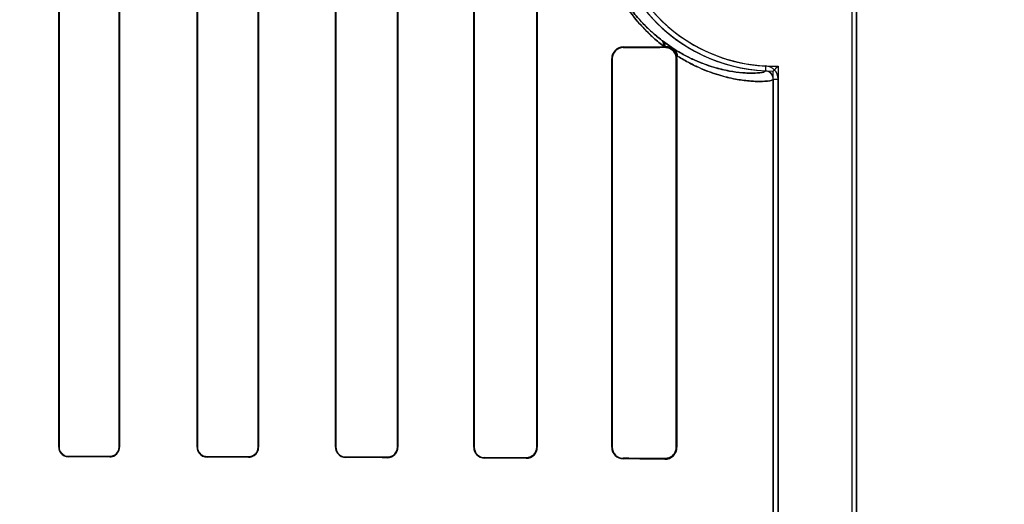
# Model space of a CAD drawing. Header units: millimetres. Extents: x 0 to 297, y 0 to 210.
# Tile 378 of 455: x 242.846 to 243.13, y 158.607 to 158.746. Entities that reach past the tile are written whole.
import ezdxf

# ---------------------------------------------------------------- set-up
doc = ezdxf.new("R2010")
doc.units = ezdxf.units.MM
doc.header["$LTSCALE"] = 16.335
doc.layers.get('0').update_dxf_attribs({"linetype": 'CONTINUOUS'})
for name, color, linetype in [('AXES_REF', 7, 'CONTINUOUS'), ('INTFCLR_1', 7, 'CONTINUOUS'), ('INTFCLR_72935', 7, 'CONTINUOUS')]:
    doc.layers.add(name, color=color, linetype=linetype)

msp = doc.modelspace()

# ---------------------------------------------------------------- linework, layer by layer
at = {"color": 7, "linetype": 'Continuous'}
for radius in [7.756662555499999, 7.756, 7.706331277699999]:
    msp.add_circle((241.4302422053, 154.539298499), radius, dxfattribs=at)
msp.add_arc((241.4302422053, 154.539298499), 7.68, 278.2771290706, 261.7228709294, dxfattribs=at)
at = {"layer": 'AXES_REF', "color": 9, "linetype": 'Continuous'}
msp.add_circle((241.4302422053, 154.539298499), 4.7428614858, dxfattribs=at)
msp.add_arc((241.4302422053, 154.539298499), 7.075609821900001, 94.4118118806, 85.5881881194, dxfattribs=at)
at = {"layer": 'INTFCLR_1', "color": 6, "linetype": 'Continuous'}
for p, q in [((243.0862968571, 159.4753006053), (243.0862968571, 157.3392871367)), ((243.087707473, 159.4752871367), (243.087707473, 157.3392871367)), ((242.8577218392, 158.8552871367), (242.8577218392, 158.6232871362)), ((242.857817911, 158.8552871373), (242.857817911, 158.6232871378)), ((242.8751486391, 158.6232871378), (242.8751486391, 158.8552871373)), ((242.8752478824, 158.6232871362), (242.8752478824, 158.8552871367)), ((242.8976288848, 158.8552871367), (242.8976288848, 158.6232871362)), ((242.8977319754, 158.8552871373), (242.8977319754, 158.6232871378)), ((242.9152443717, 158.6232871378), (242.9152443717, 158.8552871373)), ((242.915352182, 158.6232871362), (242.915352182, 158.8552871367)), ((242.937509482, 158.8552871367), (242.937509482, 158.6232871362)), ((242.9376231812, 158.8552871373), (242.9376231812, 158.6232871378)), ((242.955366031, 158.6232871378), (242.955366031, 158.8552871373)), ((242.9554872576, 158.6232871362), (242.9554872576, 158.8552871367)), ((242.9773531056, 158.8552871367), (242.9773531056, 158.6232871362)), ((242.9774842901, 158.8552871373), (242.9774842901, 158.6232871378)), ((242.9955236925, 158.6232871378), (242.9955236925, 158.8552871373)), ((242.9956687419, 158.6232871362), (242.9956687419, 158.8552871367)), ((243.0322015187, 158.738731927), (243.0324658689, 158.7387341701)), ((243.0171345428, 158.7352871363), (243.0171345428, 158.6232871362)), ((243.0173005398, 158.7352871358), (243.0173005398, 158.6232871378)), ((243.0357406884, 158.6232871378), (243.0357406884, 158.7352871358)), ((243.0359434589, 158.7352871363), (243.0358255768, 158.736180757)), ((243.0359434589, 158.6232871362), (243.0359434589, 158.7352871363)), ((243.063707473, 158.7293596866), (243.063707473, 157.7652145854)), ((243.0651180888, 157.765214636), (243.0651180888, 158.7293596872))]:
    msp.add_line(p, q, dxfattribs=at)
at = {"layer": 'INTFCLR_1', "color": 7, "linetype": 'Continuous'}
msp.add_line((243.0317767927, 158.7403767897), (243.0351145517, 158.7380514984), dxfattribs=at)
at = {"layer": 'INTFCLR_1', "color": 9, "linetype": 'Continuous'}
for p, q in [((243.0204658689, 158.7384698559), (243.0204658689, 158.7386414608)), ((243.0324658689, 158.7387341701), (243.0324658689, 158.7385409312)), ((243.0171345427, 158.7352871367), (243.0173005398, 158.7352871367)), ((243.0357406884, 158.7352871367), (243.035943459, 158.7352871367)), ((243.0614904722, 158.7331662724), (243.061422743, 158.7317572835)), ((243.063707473, 158.7293598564), (243.0651180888, 158.7293598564)), ((242.8578179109, 158.6232871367), (242.8577218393, 158.6232871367)), ((242.8752478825, 158.6232871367), (242.875148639, 158.6232871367)), ((242.8977319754, 158.6232871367), (242.8976288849, 158.6232871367)), ((242.9153521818, 158.6232871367), (242.9152443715, 158.6232871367)), ((242.9376231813, 158.6232871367), (242.9375094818, 158.6232871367)), ((242.9554872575, 158.6232871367), (242.9553660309, 158.6232871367)), ((242.97748429, 158.6232871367), (242.9773531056, 158.6232871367)), ((242.9956687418, 158.6232871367), (242.9955236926, 158.6232871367)), ((243.0173005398, 158.6232871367), (243.0171345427, 158.6232871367)), ((243.035943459, 158.6232871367), (243.0357406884, 158.6232871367)), ((242.8604658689, 158.6205374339), (242.8604658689, 158.6206340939)), ((242.8724658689, 158.6206099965), (242.8724658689, 158.6205114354)), ((242.9004658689, 158.6204426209), (242.9004658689, 158.6205465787)), ((242.9124658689, 158.6205160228), (242.9124658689, 158.6204092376)), ((242.9404658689, 158.6203206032), (242.9404658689, 158.620435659)), ((242.9524658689, 158.6203968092), (242.9524658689, 158.620277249)), ((242.9804658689, 158.6201600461), (242.9804658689, 158.6202936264)), ((242.9924658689, 158.6202429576), (242.9924658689, 158.6201011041)), ((243.0204658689, 158.6199328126), (243.0204658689, 158.6201044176)), ((243.0324658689, 158.6200333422), (243.0324658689, 158.6198401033))]:
    msp.add_line(p, q, dxfattribs=at)
at = {"layer": 'INTFCLR_1', "color": 7, "linetype": 'Continuous'}
for points in [[(243.0324658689, 158.7387341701), (243.032557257, 158.738733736), (243.032645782, 158.738731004), (243.0327313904, 158.7387261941), (243.0328140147, 158.7387195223), (243.0328936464, 158.738711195), (243.0329703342, 158.7387014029), (243.0330438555, 158.7386903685), (243.0331144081, 158.7386782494), (243.0331826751, 158.7386650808), (243.0332488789, 158.7386509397), (243.033312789, 158.7386359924), (243.033374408, 158.7386203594)], [(243.0334448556, 158.7383966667), (243.0333486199, 158.7384247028), (243.033249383, 158.7384502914), (243.0331471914, 158.7384732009), (243.0330424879, 158.7384931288), (243.0329349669, 158.7385099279), (243.0328235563, 158.7385234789), (243.0327079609, 158.738533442), (243.0325886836, 158.7385393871), (243.0324658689, 158.7385409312)], [(242.953462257, 158.6204429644), (242.9533597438, 158.6204095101), (242.9532549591, 158.6203794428), (242.9531480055, 158.6203529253), (242.9530390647, 158.620330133), (242.9529281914, 158.6203112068), (242.9528153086, 158.6202962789), (242.9527004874, 158.6202855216), (242.9525839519, 158.6202791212), (242.9524658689, 158.620277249)], [(243.0324658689, 158.6200333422), (243.0325885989, 158.6200348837), (243.0327078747, 158.6200408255), (243.0328235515, 158.620050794), (243.032935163, 158.6200643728), (243.0330429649, 158.6200812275), (243.0331479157, 158.6201012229), (243.0332502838, 158.6201241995), (243.0333496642, 158.6201498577), (243.0334460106, 158.620177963)]]:
    msp.add_lwpolyline(points, dxfattribs=at)
at = {"layer": 'INTFCLR_1', "color": 6, "linetype": 'Continuous'}
for centre, radius, start, end in [((243.063707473, 158.7792871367), 0.04758473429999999, 179.9999999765, 267.2479465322), ((243.063707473, 158.7792871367), 0.04617411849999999, 180.0000016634, 267.2480109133), ((243.0204892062, 158.7352868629), 0.0033546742, 90.3985889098, 179.9953304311), ((243.0204834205, 158.7352870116), 0.0031828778, 90.3159487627, 179.9977643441), ((243.0613072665, 158.7293598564), 0.0024002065, 0, 87.2436536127), ((243.0613072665, 158.7293598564), 0.0038108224, 359.9999793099, 87.24365605), ((242.9804803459, 158.623287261), 0.0031272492, 180.0022873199, 269.7347608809), ((242.9804779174, 158.6232872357), 0.0029936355, 180.0018738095, 269.7693999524), ((242.9924793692, 158.6232872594), 0.0030443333, 269.7459154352, 359.9977102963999), ((242.9924825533, 158.6232872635), 0.0031861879, 269.6999739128, 359.997710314), ((243.0204892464, 158.6232874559), 0.0033547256, 180.0054608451, 269.6007296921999), ((243.0204834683, 158.6232873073), 0.0031829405, 180.0030514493, 269.6831957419), ((243.0324956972, 158.6232877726), 0.0034477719, 269.504304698, 359.989424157)]:
    msp.add_arc(centre, radius, start, end, dxfattribs=at)
at = {"layer": 'INTFCLR_1', "color": 9, "linetype": 'Continuous'}
msp.add_arc((243.0798198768, 158.8029862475), 0.07891819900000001, 232.2612424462, 232.4993335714, dxfattribs=at)
at = {"layer": 'INTFCLR_1', "color": 6, "linetype": 'Continuous'}
for centre, major_axis, ratio, start_param, end_param in [((242.6464658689, 158.7392871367), (0.4172416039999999, 0), 0.0034906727, -0.4592997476, -0.3911010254), ((242.6464658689, 158.7392871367), (0.441241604, 0), 0.0034906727, -0.5593349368, -0.5057648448), ((242.6464658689, 158.6192871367), (0.441241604, 0), 0.0034906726, 1.0330623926, 1.0644388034), ((242.6464658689, 158.6192871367), (0.4172416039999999, 0), 0.0034906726, 0.9983944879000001, 1.0322457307), ((242.6464658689, 158.6192871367), (0.441241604, 0), 0.0034906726, 0.9237350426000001, 0.9573995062), ((242.6464658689, 158.6192871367), (0.4172416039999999, 0), 0.0034906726, 0.8795209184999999, 0.9162996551), ((242.6464658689, 158.6192871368), (0.441241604, 0), 0.0034906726, 0.8044638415, 0.8415583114), ((242.6464658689, 158.6192871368), (0.4172416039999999, 0), 0.0034906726, 0.7475038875, 0.7888979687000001), ((242.6464658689, 158.6192871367), (0.441241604, 0), 0.0034906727, 0.6694696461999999, 0.7121557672), ((242.6464658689, 158.6192871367), (0.4172416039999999, 0), 0.0034906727, 0.5930216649, 0.642674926), ((242.6464658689, 158.6192871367), (0.441241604, 0), 0.0034906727, 0.5057648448, 0.5593349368), ((242.6464658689, 158.6192871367), (0.4172416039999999, 0), 0.0034906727, 0.3894356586, 0.4592997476)]:
    msp.add_ellipse(centre, major_axis=major_axis, ratio=ratio, start_param=start_param, end_param=end_param, dxfattribs=at)
at = {"layer": 'INTFCLR_1', "color": 9, "linetype": 'Continuous'}
for points, knots in [([(243.0123463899, 158.7792871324), (243.0123463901, 158.7779266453), (243.0124532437, 158.7752331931), (243.0128480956, 158.7719073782), (243.0133071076, 158.7693270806), (243.0138392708, 158.7668737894), (243.0144871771, 158.7645122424), (243.0152385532, 158.7622496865), (243.0160194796, 158.7601402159), (243.0174506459, 158.7567830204), (243.0191308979, 158.7536547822), (243.0206866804, 158.7511995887), (243.0216818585, 158.7497186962), (243.0234032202, 158.747359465), (243.0254816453, 158.7449059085), (243.0276086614, 158.7427207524), (243.0296156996, 158.7408277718), (243.0311638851, 158.7395330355), (243.0322015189, 158.7387319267)], [0, 0, 0, 0, 0.0873051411, 0.1727695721, 0.21470071, 0.2554504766, 0.333834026, 0.3716869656, 0.4084177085, 0.4781525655, 0.6057572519, 0.6356500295, 0.6646701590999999, 0.7202381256, 0.8229949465, 0.8706566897, 0.9158769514, 1, 1, 1, 1]), ([(243.0126414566, 158.7792871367), (243.0126414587, 158.777987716), (243.012743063, 158.7754153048), (243.0131185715, 158.772238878), (243.0135551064, 158.7697744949), (243.0140611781, 158.7674315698), (243.0146773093, 158.765176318), (243.0153918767, 158.7630157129), (243.0161344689, 158.7610015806), (243.0174949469, 158.7577970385), (243.0192963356, 158.754429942), (243.0212569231, 158.7514132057), (243.0231543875, 158.7488030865), (243.0251299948, 158.7464626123), (243.027152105, 158.7443786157), (243.0290592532, 158.7425742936), (243.0305308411, 158.7413404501), (243.0315170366, 158.7405769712)], [0, 0, 0, 0, 0.08743937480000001, 0.173026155, 0.215012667, 0.255815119, 0.3342907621, 0.3721744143, 0.4089270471, 0.4787142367, 0.6063083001, 0.6652060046, 0.7207267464, 0.8233730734, 0.8709444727, 0.916075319, 1, 1, 1, 1]), ([(243.0349604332, 158.738147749), (243.0359870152, 158.737489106), (243.0375283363, 158.7365834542), (243.0396010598, 158.7355212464), (243.0423493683, 158.7342333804), (243.045448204, 158.7330744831), (243.0488338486, 158.7321603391), (243.0516154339, 158.7315701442), (243.0541288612, 158.7312274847), (243.0563579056, 158.7310932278), (243.0582306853, 158.731064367), (243.0598892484, 158.7311788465), (243.0610548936, 158.7314240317), (243.0614170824, 158.7316477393), (243.0614226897, 158.7317572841)], [0, 0, 0, 0, 0.130770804, 0.1914090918, 0.2496655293, 0.4561549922, 0.5448935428, 0.6255160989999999, 0.7608716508, 0.8165127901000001, 0.864517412, 0.9627468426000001, 0.9882397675, 1, 1, 1, 1]), ([(243.0358255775, 158.7361807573), (243.0369051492, 158.7354900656), (243.0385282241, 158.7345375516), (243.0407095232, 158.7334193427), (243.0436046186, 158.7320632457), (243.0468691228, 158.7308408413), (243.0504340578, 158.7298706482), (243.0533666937, 158.7292431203), (243.0560138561, 158.7288732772), (243.0583659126, 158.7287205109), (243.0603374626, 158.7286789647), (243.0621019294, 158.7287880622), (243.0633064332, 158.7290255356), (243.0637074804, 158.729247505), (243.0637074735, 158.7293596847)], [0, 0, 0, 0, 0.130462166, 0.1913210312, 0.2494780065, 0.4558725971, 0.5449672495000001, 0.6254336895, 0.7609998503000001, 0.8167733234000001, 0.8648542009, 0.96310843, 0.9885806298, 1, 1, 1, 1])]:
    msp.add_open_spline(points, degree=3, knots=knots, dxfattribs=at)
for points in [[(243.0322015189, 158.7387319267), (243.0322750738, 158.7393837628), (243.0320175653, 158.7401529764), (243.0315170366, 158.7405769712)], [(243.03246587, 158.7387341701), (243.0324880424, 158.7393275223), (243.0322320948, 158.7399956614), (243.031776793, 158.7403767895)]]:
    msp.add_open_spline(points, degree=3, dxfattribs=at)
at = {"layer": 'INTFCLR_1', "color": 7, "linetype": 'Continuous'}
for points, knots in [([(243.0359496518, 158.7358058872), (243.0359180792, 158.7360509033), (243.0356061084, 158.7368398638), (243.0347056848, 158.7382461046), (243.0332508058, 158.7387408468), (243.032465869, 158.7387341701)], [0, 0, 0, 0, 0.1522488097, 0.5162359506, 1, 1, 1, 1]), ([(243.0357406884, 158.7352871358), (243.0357404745, 158.7357338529), (243.0355407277, 158.7366762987), (243.0345116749, 158.738078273), (243.0332207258, 158.73853602), (243.032465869, 158.7385409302)], [0, 0, 0, 0, 0.2647710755, 0.5525838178, 1, 1, 1, 1]), ([(243.033374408, 158.7386203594), (243.0339218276, 158.7384760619), (243.0350167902, 158.7378752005), (243.0356628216, 158.7367867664), (243.0358255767, 158.7361807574)], [0, 0, 0, 0, 0.474293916, 1, 1, 1, 1]), ([(243.0357406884, 158.7352871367), (243.035740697, 158.7358403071), (243.0353935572, 158.7372145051), (243.0342101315, 158.7381608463), (243.0334448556, 158.7383966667)], [0, 0, 0, 0, 0.4085584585, 1, 1, 1, 1]), ([(242.9524658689, 158.6202772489), (242.9530819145, 158.6202812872), (242.9546548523, 158.6207397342), (242.9554936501, 158.6223691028), (242.9554872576, 158.6232871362)], [0, 0, 0, 0, 0.4015729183, 1, 1, 1, 1]), ([(243.032465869, 158.6200333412), (243.0329724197, 158.6200372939), (243.0340601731, 158.6202798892), (243.035379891, 158.6214551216), (243.0357430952, 158.6226667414), (243.0357406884, 158.6232871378)], [0, 0, 0, 0, 0.2996436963, 0.6330207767, 1, 1, 1, 1]), ([(243.0334460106, 158.620177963), (243.033891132, 158.6203153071), (243.0351077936, 158.6209849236), (243.0357407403, 158.6224039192), (243.0357406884, 158.6232871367)], [0, 0, 0, 0, 0.3453022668, 1, 1, 1, 1])]:
    msp.add_open_spline(points, degree=3, knots=knots, dxfattribs=at)
for points in [[(243.0358255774, 158.736180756), (243.0358849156, 158.7368945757), (243.0355442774, 158.7377327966), (243.0349604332, 158.738147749)], [(243.0351145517, 158.7380514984), (243.0357664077, 158.7375901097), (243.0361006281, 158.7365901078), (243.0359496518, 158.7358058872)]]:
    msp.add_open_spline(points, degree=3, dxfattribs=at)
at = {"layer": 'INTFCLR_1', "color": 6, "linetype": 'Continuous'}
for points, knots in [([(242.8577218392, 158.6232871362), (242.8577218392, 158.6226939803), (242.8581873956, 158.6212554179), (242.8596606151, 158.6205391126), (242.860465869, 158.6205374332)], [0, 0, 0, 0, 0.4241640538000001, 1, 1, 1, 1]), ([(242.857817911, 158.6232871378), (242.857817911, 158.6227110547), (242.858271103, 158.6213221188), (242.8596923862, 158.6206355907), (242.8604658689, 158.6206340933)], [0, 0, 0, 0, 0.4268650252, 1, 1, 1, 1]), ([(242.872465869, 158.6206099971), (242.8729585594, 158.6206089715), (242.8743448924, 158.6209727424), (242.8751486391, 158.6224209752), (242.8751486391, 158.6232871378)], [0, 0, 0, 0, 0.3625786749, 1, 1, 1, 1]), ([(242.872465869, 158.6205114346), (242.8729815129, 158.6205102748), (242.8744202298, 158.6208919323), (242.8752478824, 158.6223933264), (242.8752478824, 158.6232871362)], [0, 0, 0, 0, 0.3658472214, 1, 1, 1, 1]), ([(242.8976288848, 158.6232871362), (242.8976288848, 158.6226904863), (242.8980926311, 158.6212065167), (242.899617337, 158.6204448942), (242.9004658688, 158.6204426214)], [0, 0, 0, 0, 0.4128537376, 1, 1, 1, 1]), ([(242.8977319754, 158.6232871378), (242.8977319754, 158.6227062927), (242.8981850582, 158.6212750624), (242.8996538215, 158.6205485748), (242.9004658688, 158.6205465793)], [0, 0, 0, 0, 0.4170057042, 1, 1, 1, 1]), ([(242.9124658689, 158.6205160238), (242.9129924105, 158.6205146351), (242.9144319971, 158.6209067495), (242.9152443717, 158.6224052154), (242.9152443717, 158.6232871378)], [0, 0, 0, 0, 0.3738418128, 1, 1, 1, 1]), ([(242.9124658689, 158.6204092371), (242.9130211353, 158.6204076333), (242.914518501, 158.620822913), (242.915352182, 158.622378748), (242.915352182, 158.6232871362)], [0, 0, 0, 0, 0.3793708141, 1, 1, 1, 1]), ([(242.937509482, 158.6232871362), (242.937509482, 158.6226951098), (242.9379601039, 158.6211538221), (242.9395531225, 158.6203237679), (242.940465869, 158.620320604)], [0, 0, 0, 0, 0.3934309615, 1, 1, 1, 1]), ([(242.9376231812, 158.6232871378), (242.9376231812, 158.6227047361), (242.9380717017, 158.6212209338), (242.9396008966, 158.6204383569), (242.9404658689, 158.6204356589)], [0, 0, 0, 0, 0.4023838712, 1, 1, 1, 1]), ([(242.9524658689, 158.6203968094), (242.9530455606, 158.6203948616), (242.9545547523, 158.6208341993), (242.955366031, 158.6223948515), (242.955366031, 158.6232871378)], [0, 0, 0, 0, 0.3938195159, 1, 1, 1, 1])]:
    msp.add_open_spline(points, degree=3, knots=knots, dxfattribs=at)
at = {"layer": 'INTFCLR_72935', "color": 6, "linetype": 'Continuous'}
for p, q in [((243.0862968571, 159.4753140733), (243.0862968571, 157.3392871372)), ((243.087707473, 157.3392871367), (243.087707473, 159.4752871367)), ((242.8577218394, 158.6232871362), (242.8577218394, 158.8552871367)), ((242.8578179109, 158.6232871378), (242.8578179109, 158.8552871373)), ((242.8751486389, 158.8552871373), (242.8751486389, 158.6232871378)), ((242.8752478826, 158.8552871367), (242.8752478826, 158.6232871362)), ((242.897628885, 158.6232871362), (242.897628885, 158.8552871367)), ((242.8977319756, 158.6232871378), (242.8977319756, 158.8552871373)), ((242.9152443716, 158.8552871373), (242.9152443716, 158.6232871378)), ((242.9153521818, 158.8552871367), (242.9153521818, 158.6232871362)), ((242.9375094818, 158.6232871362), (242.9375094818, 158.8552871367)), ((242.9376231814, 158.6232871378), (242.9376231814, 158.8552871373)), ((242.9553660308, 158.8552871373), (242.9553660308, 158.6232871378)), ((242.9554872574, 158.8552871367), (242.9554872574, 158.6232871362)), ((242.9773531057, 158.6232871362), (242.9773531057, 158.8552871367)), ((242.9774842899, 158.6232871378), (242.9774842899, 158.8552871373)), ((242.9955236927, 158.8552871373), (242.9955236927, 158.6232871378)), ((242.9956687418, 158.8552871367), (242.9956687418, 158.6232871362)), ((243.0324658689, 158.7387341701), (243.0322015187, 158.738731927)), ((243.0171345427, 158.6232871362), (243.0171345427, 158.7352871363)), ((243.0173005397, 158.6232871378), (243.0173005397, 158.7352871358)), ((243.0357406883, 158.7352871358), (243.0357406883, 158.6232871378)), ((243.035943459, 158.7352871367), (243.0358255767, 158.7361807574)), ((243.035943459, 158.7352871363), (243.035943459, 158.6232871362)), ((243.063707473, 157.762871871), (243.063707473, 158.7317024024)), ((243.0651180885, 158.7331345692), (243.0651180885, 157.7614397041))]:
    msp.add_line(p, q, dxfattribs=at)
at = {"layer": 'INTFCLR_72935', "color": 7, "linetype": 'Continuous'}
for p, q in [((243.0317767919, 158.7403767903), (243.0349604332, 158.738147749)), ((243.0351311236, 158.7380396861), (243.0317767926, 158.7403767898))]:
    msp.add_line(p, q, dxfattribs=at)
at = {"layer": 'INTFCLR_72935', "color": 9, "linetype": 'Continuous'}
for p, q in [((243.0204658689, 158.7386414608), (243.0204658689, 158.7384698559)), ((243.0324658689, 158.7385409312), (243.0324658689, 158.7387341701)), ((243.0173005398, 158.7352871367), (243.0171345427, 158.7352871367)), ((243.035943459, 158.7352871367), (243.0357406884, 158.7352871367)), ((242.8577218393, 158.6232871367), (242.8578179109, 158.6232871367)), ((242.875148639, 158.6232871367), (242.8752478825, 158.6232871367)), ((242.8976288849, 158.6232871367), (242.8977319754, 158.6232871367)), ((242.9152443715, 158.6232871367), (242.9153521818, 158.6232871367)), ((242.9375094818, 158.6232871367), (242.9376231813, 158.6232871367)), ((242.9553660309, 158.6232871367), (242.9554872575, 158.6232871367)), ((242.9773531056, 158.6232871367), (242.97748429, 158.6232871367)), ((242.9955236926, 158.6232871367), (242.9956687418, 158.6232871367)), ((243.0171345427, 158.6232871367), (243.0173005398, 158.6232871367)), ((243.0357406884, 158.6232871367), (243.035943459, 158.6232871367)), ((242.8604658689, 158.6206340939), (242.8604658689, 158.6205374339)), ((242.8724658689, 158.6205114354), (242.8724658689, 158.6206099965)), ((242.9004658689, 158.6205465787), (242.9004658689, 158.6204426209)), ((242.9124658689, 158.6204092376), (242.9124658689, 158.6205160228)), ((242.9404658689, 158.620435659), (242.9404658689, 158.6203206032)), ((242.9524658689, 158.620277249), (242.9524658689, 158.6203968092)), ((242.9804658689, 158.6202936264), (242.9804658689, 158.6201600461)), ((242.9924658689, 158.6201011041), (242.9924658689, 158.6202429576)), ((243.0204658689, 158.6201044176), (243.0204658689, 158.6199328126)), ((243.0324658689, 158.6198401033), (243.0324658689, 158.6200333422))]:
    msp.add_line(p, q, dxfattribs=at)
at = {"layer": 'INTFCLR_72935', "color": 7, "linetype": 'Continuous'}
for points in [[(243.0324658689, 158.7385409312), (243.0325885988, 158.7385393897), (243.0327078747, 158.7385334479), (243.0328235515, 158.7385234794), (243.032935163, 158.7385099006), (243.0330429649, 158.738493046), (243.0331479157, 158.7384730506), (243.0332502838, 158.738450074), (243.0333496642, 158.7384244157), (243.0334460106, 158.7383963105)], [(242.9934405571, 158.6203986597), (242.9933405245, 158.6203672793), (242.9932382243, 158.6203390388), (242.9931337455, 158.620314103), (242.9930272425, 158.6202926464), (242.9929187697, 158.6202748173), (242.9928082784, 158.6202607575), (242.9926958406, 158.6202506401), (242.992581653, 158.6202446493), (242.9924658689, 158.6202429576)], [(243.0334448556, 158.6201776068), (243.0333486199, 158.6201495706), (243.0332493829, 158.6201239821), (243.0331471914, 158.6201010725), (243.0330424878, 158.6200811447), (243.0329349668, 158.6200643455), (243.0328235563, 158.6200507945), (243.0327079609, 158.6200408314), (243.0325886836, 158.6200348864), (243.0324658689, 158.6200333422)]]:
    msp.add_lwpolyline(points, dxfattribs=at)
at = {"layer": 'INTFCLR_72935', "color": 6, "linetype": 'Continuous'}
for centre, radius, start, end in [((243.063707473, 158.7792871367), 0.04758473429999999, 180.0000000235, 270), ((243.063707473, 158.7792871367), 0.04617411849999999, 180.0000016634, 271.7506536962), ((243.0204892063, 158.7352868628), 0.0033546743, 90.39859128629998, 179.9953281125), ((243.0204836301, 158.735286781), 0.0031831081, 90.319700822, 179.9936131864), ((242.9706686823, 158.8247519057), 0.1315842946, 314.9967017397, 315.8720160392), ((242.9524772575, 158.6232872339), 0.0030100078, 269.783219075, 359.9981405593), ((242.9804804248, 158.6232873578), 0.0031273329, 180.004059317, 269.7333221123), ((242.980477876, 158.6232871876), 0.0029935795, 180.0009538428, 269.7701921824), ((242.9924825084, 158.623287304), 0.0031862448, 269.7007826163, 359.9969825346), ((243.0204892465, 158.6232874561), 0.0033547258, 180.0054635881, 269.6007267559), ((243.0204834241, 158.6232872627), 0.003182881, 180.0022491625, 269.6839843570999), ((243.0324957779, 158.6232876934), 0.003447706, 269.5029512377, 359.9907402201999)]:
    msp.add_arc(centre, radius, start, end, dxfattribs=at)
at = {"layer": 'INTFCLR_72935', "color": 9, "linetype": 'Continuous'}
msp.add_arc((243.0798197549, 158.8029860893), 0.0789179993, 232.2612423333, 232.4993337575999, dxfattribs=at)
at = {"layer": 'INTFCLR_72935', "color": 6, "linetype": 'Continuous'}
for centre, major_axis, ratio, start_param, end_param in [((242.6464658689, 158.7392871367), (0.4172416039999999, 0), 0.0034906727, -0.4592997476, -0.3911010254), ((242.6464658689, 158.7392871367), (0.441241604, 0), 0.0034906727, -0.5593349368, -0.5057648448), ((242.6464658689, 158.6192871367), (0.441241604, 0), 0.0034906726, 1.0330623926, 1.0644388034), ((242.6464658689, 158.6192871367), (0.4172416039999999, 0), 0.0034906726, 0.9983944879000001, 1.0322457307), ((242.6464658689, 158.6192871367), (0.441241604, 0), 0.0034906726, 0.9237350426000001, 0.9573995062), ((242.6464658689, 158.6192871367), (0.4172416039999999, 0), 0.0034906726, 0.8795209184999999, 0.9162996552), ((242.6464658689, 158.6192871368), (0.441241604, 0), 0.0034906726, 0.8044638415, 0.8415583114), ((242.6464658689, 158.6192871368), (0.4172416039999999, 0), 0.0034906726, 0.7475038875, 0.7888979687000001), ((242.6464658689, 158.6192871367), (0.441241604, 0), 0.0034906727, 0.6694696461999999, 0.7121557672), ((242.6464658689, 158.6192871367), (0.4172416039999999, 0), 0.0034906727, 0.5930216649, 0.642674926), ((242.6464658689, 158.6192871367), (0.441241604, 0), 0.0034906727, 0.5057648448, 0.5593349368), ((242.6464658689, 158.6192871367), (0.4172416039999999, 0), 0.0034906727, 0.3894356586, 0.4592997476)]:
    msp.add_ellipse(centre, major_axis=major_axis, ratio=ratio, start_param=start_param, end_param=end_param, dxfattribs=at)
at = {"layer": 'INTFCLR_72935', "color": 9, "linetype": 'Continuous'}
for points, knots in [([(243.0322015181, 158.7387319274), (243.0316920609, 158.7391252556), (243.0306629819, 158.7399517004), (243.0285765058, 158.7417661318), (243.0259317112, 158.7443749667), (243.0228177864, 158.7480509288), (243.0203501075, 158.7516277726), (243.0184640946, 158.7548957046), (243.0170810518, 158.7576517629), (243.0160272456, 158.7601208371), (243.015245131, 158.7622309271), (243.0144915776, 158.764497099), (243.0138414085, 158.7668646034), (243.0133077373, 158.7693236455), (243.0128483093, 158.7719058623), (243.0124532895, 158.775232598), (243.0123463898, 158.7779260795), (243.0123463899, 158.7792871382)], [0, 0, 0, 0, 0.0413024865, 0.0846715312, 0.1774021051, 0.2793807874, 0.3933986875, 0.4557012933, 0.5213991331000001, 0.5911591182, 0.6278486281, 0.6657851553, 0.7443884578, 0.7852403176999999, 0.8272296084, 0.9126586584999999, 1, 1, 1, 1]), ([(243.0315170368, 158.7405769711), (243.0310322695, 158.7409522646), (243.030054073, 158.7417400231), (243.0280705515, 158.743469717), (243.0255571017, 158.7459571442), (243.0225974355, 158.7494632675), (243.0202518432, 158.7528757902), (243.0184591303, 158.7559944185), (243.0171435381, 158.7586262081), (243.0161419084, 158.7609832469), (243.0153979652, 158.762998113), (243.0146815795, 158.7651617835), (243.0140631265, 158.7674229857), (243.01355574, 158.769771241), (243.0131187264, 158.7722374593), (243.0127431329, 158.7754146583), (243.0126414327, 158.7779871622), (243.0126414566, 158.7792871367)], [0, 0, 0, 0, 0.0412531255, 0.0844882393, 0.1770562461, 0.278887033, 0.3928115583, 0.4551419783, 0.5208337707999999, 0.5906798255, 0.6273504, 0.6653375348, 0.7440231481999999, 0.7849372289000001, 0.8269693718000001, 0.9125242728, 1, 1, 1, 1]), ([(243.0614226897, 158.7317572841), (243.0614177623, 158.7316464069), (243.0610477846, 158.7314214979), (243.0598734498, 158.7311763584), (243.0581994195, 158.7310635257), (243.0563162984, 158.7310945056), (243.0540875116, 158.7312323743), (243.0507606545, 158.7316893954), (243.0471046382, 158.7325811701), (243.0437844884, 158.7336975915), (243.0409781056, 158.734844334), (243.0379893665, 158.7363128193), (243.0359855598, 158.7374900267), (243.0349604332, 158.738147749)], [0, 0, 0, 0, 0.0118992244, 0.0377221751, 0.13680157, 0.1849874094, 0.2407511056, 0.3757758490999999, 0.5446377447, 0.6432573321, 0.7511412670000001, 0.8694162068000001, 1, 1, 1, 1]), ([(243.0637074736, 158.7293596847), (243.0637074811, 158.7292460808), (243.0632991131, 158.7290232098), (243.0620843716, 158.7287856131), (243.0603047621, 158.7286780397), (243.0583226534, 158.7287223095), (243.0559707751, 158.7288781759), (243.0524637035, 158.7293715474), (243.0490935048, 158.7302005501), (243.0465901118, 158.7310005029), (243.0446782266, 158.7316763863), (243.0421600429, 158.7327067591), (243.0390130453, 158.734252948), (243.0369035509, 158.7354910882), (243.0358255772, 158.7361807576)], [0, 0, 0, 0, 0.0115640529, 0.0373719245, 0.1364427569, 0.1847170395, 0.2405814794, 0.3758494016, 0.5449253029, 0.5929900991, 0.6433576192, 0.7513121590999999, 0.8697342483, 1, 1, 1, 1])]:
    msp.add_open_spline(points, degree=3, knots=knots, dxfattribs=at)
for points in [[(243.0315170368, 158.7405769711), (243.0320175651, 158.7401529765), (243.032275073, 158.7393837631), (243.0322015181, 158.7387319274)], [(243.0317767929, 158.7403767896), (243.0322320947, 158.7399956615), (243.0324880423, 158.7393275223), (243.0324658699, 158.7387341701)]]:
    msp.add_open_spline(points, degree=3, dxfattribs=at)
at = {"layer": 'INTFCLR_72935', "color": 7, "linetype": 'Continuous'}
for points, knots in [([(243.0324658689, 158.7387341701), (243.0329637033, 158.7387384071), (243.0344559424, 158.7384426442), (243.0355716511, 158.7371267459), (243.0358255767, 158.7361807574)], [0, 0, 0, 0, 0.3369951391, 1, 1, 1, 1]), ([(243.0324658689, 158.7385409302), (243.0329724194, 158.7385369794), (243.0340601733, 158.7382943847), (243.0353798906, 158.7371191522), (243.0357430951, 158.7359075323), (243.0357406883, 158.7352871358)], [0, 0, 0, 0, 0.299643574, 0.6330206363, 1, 1, 1, 1]), ([(243.0324658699, 158.7387341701), (243.032745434, 158.7387695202), (243.0335091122, 158.7387673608), (243.0349850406, 158.7381809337), (243.0357282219, 158.7369566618), (243.0358255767, 158.7361807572)], [0, 0, 0, 0, 0.1835362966, 0.4906733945, 1, 1, 1, 1]), ([(243.0334460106, 158.7383963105), (243.0338911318, 158.7382589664), (243.0351077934, 158.7375893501), (243.0357407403, 158.7361703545), (243.0357406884, 158.7352871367)], [0, 0, 0, 0, 0.3453021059, 1, 1, 1, 1]), ([(243.0358255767, 158.7361807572), (243.0358453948, 158.7362836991), (243.0360537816, 158.7364184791), (243.0359460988, 158.7367633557), (243.0358084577, 158.7373418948), (243.0354583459, 158.7378080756), (243.0351311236, 158.7380396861)], [0, 0, 0, 0, 0.1452463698, 0.2725666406, 0.4445527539, 1, 1, 1, 1]), ([(242.9955236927, 158.6232871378), (242.9955238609, 158.6227577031), (242.9952481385, 158.6217396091), (242.9941242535, 158.6205534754), (242.9930465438, 158.6202527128), (242.992465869, 158.6202429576)], [0, 0, 0, 0, 0.3351506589, 0.6323607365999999, 1, 1, 1, 1]), ([(242.9955236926, 158.6232871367), (242.995523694, 158.6227363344), (242.9951776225, 158.6214669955), (242.9941007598, 158.620618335), (242.9934405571, 158.6203986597)], [0, 0, 0, 0, 0.4418461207, 1, 1, 1, 1]), ([(243.0357406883, 158.6232871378), (243.035740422, 158.6227310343), (243.0354529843, 158.6216482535), (243.0342588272, 158.6203709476), (243.0330934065, 158.6200374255), (243.0324658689, 158.6200333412)], [0, 0, 0, 0, 0.3289557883, 0.6287805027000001, 1, 1, 1, 1]), ([(243.0357406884, 158.6232871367), (243.035740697, 158.6227339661), (243.035393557, 158.621359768), (243.0342101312, 158.6204134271), (243.0334448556, 158.6201776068)], [0, 0, 0, 0, 0.4085586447, 1, 1, 1, 1])]:
    msp.add_open_spline(points, degree=3, knots=knots, dxfattribs=at)
msp.add_open_spline([(243.0349604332, 158.738147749), (243.0355442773, 158.7377327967), (243.0358849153, 158.7368945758), (243.0358255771, 158.7361807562)], degree=3, dxfattribs=at)
at = {"layer": 'INTFCLR_72935', "color": 6, "linetype": 'Continuous'}
for points, knots in [([(243.063707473, 158.7293596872), (243.063707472, 158.7298111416), (243.063369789, 158.7310154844), (243.0621532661, 158.7317221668), (243.0614226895, 158.7317572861)], [0, 0, 0, 0, 0.3816586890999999, 1, 1, 1, 1]), ([(242.8577218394, 158.6232871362), (242.8577218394, 158.6226914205), (242.8581894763, 158.6212519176), (242.8596629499, 158.6205391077), (242.8604658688, 158.6205374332)], [0, 0, 0, 0, 0.4259260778, 1, 1, 1, 1]), ([(242.8604658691, 158.6206340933), (242.859914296, 158.6206351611), (242.8585309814, 158.6210644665), (242.8578179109, 158.6224903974), (242.8578179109, 158.6232871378)], [0, 0, 0, 0, 0.4090841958, 1, 1, 1, 1]), ([(242.8751486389, 158.6232871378), (242.8751486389, 158.6227047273), (242.874689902, 158.6212992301), (242.8732486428, 158.6206083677), (242.8724658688, 158.6206099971)], [0, 0, 0, 0, 0.4266161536, 1, 1, 1, 1]), ([(242.8724658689, 158.6205114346), (242.8729966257, 158.6205102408), (242.874439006, 158.6209066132), (242.8752478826, 158.6224071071), (242.8752478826, 158.6232871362)], [0, 0, 0, 0, 0.3762141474, 1, 1, 1, 1]), ([(242.897628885, 158.6232871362), (242.897628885, 158.6226922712), (242.8980899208, 158.6212081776), (242.8996155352, 158.620444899), (242.900465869, 158.6204426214)], [0, 0, 0, 0, 0.4116138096, 1, 1, 1, 1]), ([(242.900465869, 158.6205465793), (242.899939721, 158.6205478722), (242.8985209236, 158.6209472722), (242.8977319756, 158.6224239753), (242.8977319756, 158.6232871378)], [0, 0, 0, 0, 0.3787123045, 1, 1, 1, 1]), ([(242.9152443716, 158.6232871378), (242.9152443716, 158.6227055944), (242.9147920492, 158.6212548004), (242.9132967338, 158.6205138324), (242.9124658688, 158.6205160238)], [0, 0, 0, 0, 0.4117379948, 1, 1, 1, 1]), ([(242.9124658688, 158.6204092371), (242.9130334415, 158.6204075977), (242.9145336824, 158.6208352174), (242.9153521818, 158.6223900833), (242.9153521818, 158.6232871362)], [0, 0, 0, 0, 0.387521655, 1, 1, 1, 1]), ([(242.9375094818, 158.6232871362), (242.9375094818, 158.6226979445), (242.9379578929, 158.6211576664), (242.939550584, 158.6203237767), (242.9404658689, 158.620320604)], [0, 0, 0, 0, 0.3916242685, 1, 1, 1, 1]), ([(242.9404658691, 158.6204356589), (242.9398973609, 158.6204374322), (242.9384173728, 158.6208752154), (242.9376231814, 158.622409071), (242.9376231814, 158.6232871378)], [0, 0, 0, 0, 0.3930040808, 1, 1, 1, 1]), ([(242.9553660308, 158.6232871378), (242.9553660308, 158.6227093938), (242.9549240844, 158.6212018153), (242.9533600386, 158.6203938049), (242.9524658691, 158.6203968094)], [0, 0, 0, 0, 0.3925108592, 1, 1, 1, 1])]:
    msp.add_open_spline(points, degree=3, knots=knots, dxfattribs=at)

doc.saveas('drawing.dxf')
